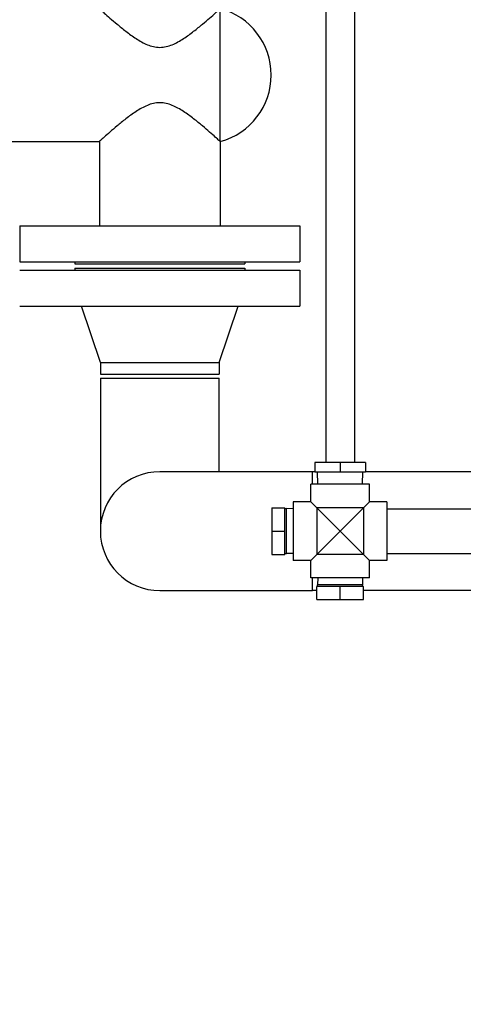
# Model space of a CAD drawing. Header units: inches. Extents: x 24 to 1128, y -94 to 748.
# Tile 402 of 573: x 433 to 446, y 556 to 585. Entities that reach past the tile are written whole.
import ezdxf

# ---------------------------------------------------------------- set-up
doc = ezdxf.new("R2010")
doc.units = ezdxf.units.IN
doc.header["$LTSCALE"] = 32
doc.header["$MEASUREMENT"] = 0
doc.layers.add('Dimension (ANSI)', color=7, linetype='Continuous', lineweight=25)
doc.layers.add('Visible (ANSI)', color=7, linetype='Continuous', lineweight=30)
doc.styles.add('Note Text (ANSI)', font='tahoma.ttf')
doc.dimstyles.new('Architectural (ANSI)', dxfattribs={"dimscale": 32, "dimtxt": 0.125, "dimasz": 0.098425, "dimexe": 0.125, "dimexo": 0.0625, "dimgap": 0.031496, "dimtad": 0, "dimtih": 1, "dimtoh": 1, "dimdec": 4, "dimrnd": 1e-08, "dimzin": 3, "dimdsep": 46, "dimlunit": 4, "dimtxsty": 'Note Text (ANSI)', "dimcen": 0.09, "dimdle": 0.393701, "dimclrd": 256, "dimclre": 256, "dimclrt": 256, "dimadec": 0, "dimazin": 3, "dimtfac": 0.96, "dimtofl": 0, "dimtmove": 0, "dimatfit": 3, "dimfxl": 1, "dimfrac": 2, "dimtolj": 1, "dimtzin": 12, "dimlwd": -1, "dimlwe": -1, "dimarcsym": 0})

# ---------------------------------------------------------------- blocks, each defined once
blk = doc.blocks.new('*D22')
at = {"layer": 'Defpoints', "color": 0, "transparency": 16777216}
for p in [(438.48, 699.411), (351.857, 463.849), (472.383, 463.849)]:
    blk.add_point(p, dxfattribs=at)
at = {"layer": 'Dimension (ANSI)', "transparency": 16777216}
for p, q in [((436.48, 699.411), (347.857, 699.411)), ((351.857, 696.261), (351.857, 597.163)), ((351.857, 466.999), (351.857, 590.097)), ((470.383, 463.849), (347.857, 463.849))]:
    blk.add_line(p, q, dxfattribs=at)
for points in [[(351.332, 696.261), (352.382, 696.261), (351.857, 699.411)], [(351.332, 466.999), (352.382, 466.999), (351.857, 463.849)]]:
    blk.add_solid(points, dxfattribs=at)
at = {"layer": 'Dimension (ANSI)', "transparency": 16777216, "insert": (338.708, 596.155), "char_height": 4, "attachment_point": 1, "style": 'Note Text (ANSI)'}
blk.add_mtext('\\A1;19\'-7 9/16"', dxfattribs=at)

msp = doc.modelspace()

# ---------------------------------------------------------------- linework, layer by layer
at = {"layer": 'Visible (ANSI)'}
for p, q in [((442.40227, 593.41152), (442.40227, 571.68325)), ((443.24227, 593.41152), (443.24227, 571.68325)), ((439.29339, 581.13352), (439.29339, 585.04952)), ((432.26839, 581.13352), (435.73339, 581.13352)), ((435.73339, 581.13352), (435.73339, 578.65152)), ((439.29339, 581.13352), (439.29339, 578.65152)), ((433.38839, 578.65152), (441.63839, 578.65152)), ((433.38839, 578.65152), (433.38839, 577.59152)), ((441.63839, 578.65152), (441.63839, 577.59152)), ((433.38839, 577.59152), (441.63839, 577.59152)), ((435.01339, 577.59152), (435.01339, 577.53152)), ((440.01339, 577.59152), (440.01339, 577.53152)), ((433.38839, 577.34652), (441.63839, 577.34652)), ((435.01339, 577.53152), (440.01339, 577.53152)), ((435.01339, 577.40652), (440.01339, 577.40652)), ((435.01339, 577.40652), (435.01339, 577.34652)), ((440.01339, 577.40652), (440.01339, 577.34652)), ((441.63839, 577.34652), (441.63839, 576.28652)), ((433.38839, 576.28652), (441.63839, 576.28652)), ((435.76339, 574.62652), (435.20339, 576.28652)), ((439.26339, 574.62652), (439.82339, 576.28652)), ((435.76339, 574.62652), (439.26339, 574.62652)), ((435.76339, 574.62652), (435.76339, 574.28652)), ((439.26339, 574.62652), (439.26339, 574.28652)), ((435.76339, 574.28652), (439.26339, 574.28652)), ((435.76339, 574.16152), (439.26339, 574.16152)), ((435.76339, 574.16152), (435.76339, 569.66152)), ((439.26339, 571.41152), (439.26339, 574.16152)), ((442.07424, 571.68325), (442.07424, 571.40766)), ((442.82227, 571.68325), (442.07424, 571.68325)), ((442.82227, 571.68325), (442.82227, 571.40766)), ((443.5703, 571.68325), (442.82227, 571.68325)), ((443.5703, 571.68325), (443.5703, 571.40766)), ((442.01339, 571.41152), (437.51339, 571.41152)), ((442.01339, 571.04152), (442.01339, 571.41152)), ((442.01339, 571.04152), (442.01339, 571.41152)), ((442.07424, 571.41152), (442.01339, 571.41152)), ((442.07424, 571.40766), (442.82227, 571.40766)), ((442.16492, 571.04152), (442.15348, 571.40766)), ((442.82227, 571.40766), (443.5703, 571.40766)), ((443.47962, 571.04152), (443.49106, 571.40766)), ((451.01339, 571.41152), (443.5703, 571.41152)), ((443.68327, 571.04152), (441.96127, 571.04152)), ((441.96127, 570.52252), (441.96127, 571.04152)), ((443.68327, 570.52252), (443.68327, 571.04152)), ((440.81227, 570.35152), (441.19227, 570.35152)), ((440.81227, 570.35152), (440.81227, 569.66152)), ((441.19227, 569.66152), (441.19227, 570.35152)), ((441.19227, 570.32489), (441.24562, 570.32489)), ((441.24562, 568.99814), (441.24562, 570.32489)), ((441.44227, 570.31874), (441.24562, 570.32489)), ((441.44227, 570.52252), (441.44227, 568.80052)), ((441.96127, 570.52252), (441.44227, 570.52252)), ((442.13827, 570.34552), (441.96127, 570.52252)), ((442.13827, 570.34552), (442.13827, 568.97752)), ((442.82227, 569.66152), (442.13827, 570.34552)), ((443.50627, 570.34552), (442.13827, 570.34552)), ((443.50627, 570.34552), (442.82227, 569.66152)), ((443.68327, 570.52252), (443.50627, 570.34552)), ((443.50627, 570.34552), (443.50627, 568.97752)), ((444.20227, 570.52252), (443.68327, 570.52252)), ((444.20227, 570.52252), (444.20227, 568.80052)), ((444.20227, 570.31902), (457.59866, 570.31902)), ((440.81227, 569.66152), (441.19227, 569.66152)), ((440.81227, 569.66152), (440.81227, 568.97152)), ((441.19227, 568.97152), (441.19227, 569.66152)), ((442.13827, 568.97752), (442.82227, 569.66152)), ((442.82227, 569.66152), (443.50627, 568.97752)), ((440.81227, 568.97152), (441.19227, 568.97152)), ((441.19227, 568.99814), (441.24562, 568.99814)), ((441.44227, 569.00429), (441.24562, 568.99814)), ((441.96127, 568.80052), (442.13827, 568.97752)), ((443.50627, 568.97752), (442.13827, 568.97752)), ((443.50627, 568.97752), (443.68327, 568.80052)), ((444.20227, 569.00402), (457.59866, 569.00402)), ((441.96127, 568.80052), (441.44227, 568.80052)), ((441.96127, 568.28152), (441.96127, 568.80052)), ((444.20227, 568.80052), (443.68327, 568.80052)), ((443.68327, 568.28152), (443.68327, 568.80052)), ((443.68327, 568.28152), (441.96127, 568.28152)), ((442.01339, 567.91152), (442.01339, 568.28152)), ((442.01339, 567.91152), (442.01339, 568.28152)), ((442.16505, 568.28152), (442.1589, 568.08486)), ((443.4795, 568.28152), (443.48564, 568.08486)), ((442.82227, 568.03152), (442.13227, 568.03152)), ((442.13227, 567.65152), (442.13227, 568.03152)), ((443.48564, 568.08486), (442.1589, 568.08486)), ((442.1589, 568.03152), (442.1589, 568.08486)), ((443.51227, 568.03152), (442.82227, 568.03152)), ((442.82227, 567.65152), (442.82227, 568.03152)), ((443.48564, 568.03152), (443.48564, 568.08486)), ((443.51227, 567.65152), (443.51227, 568.03152)), ((437.51339, 567.91152), (442.01339, 567.91152)), ((442.13227, 567.91152), (442.01339, 567.91152)), ((451.01339, 567.91152), (443.51227, 567.91152)), ((442.13227, 567.65152), (442.82227, 567.65152)), ((442.82227, 567.65152), (443.51227, 567.65152))]:
    msp.add_line(p, q, dxfattribs=at)
for centre, radius, start, end in [((438.76547, 583.09152), 2.02792, 285.089427, 74.910573), ((437.51339, 569.66152), 1.75, 90, 270), ((437.51339, 569.66152), 1.75, 90, 270)]:
    msp.add_arc(centre, radius, start, end, dxfattribs=at)
for points, knots in [([(435.73339, 585.04952), (435.73339, 585.04952), (435.74577, 585.03825), (435.79501, 584.99365), (435.83185, 584.96034), (435.92577, 584.87631), (435.98293, 584.82551), (436.11086, 584.71371), (436.18163, 584.65273), (436.33408, 584.52479), (436.42211, 584.45265), (436.61098, 584.30648), (436.71174, 584.23239), (436.92254, 584.09553), (437.03211, 584.03278), (437.26229, 583.93851), (437.38293, 583.90721), (437.64386, 583.90721), (437.7645, 583.93851), (437.99468, 584.03278), (438.10425, 584.09553), (438.31505, 584.23239), (438.41581, 584.30648), (438.60468, 584.45265), (438.69271, 584.52479), (438.84516, 584.65273), (438.91593, 584.71371), (439.04386, 584.82551), (439.10102, 584.87631), (439.19494, 584.96034), (439.23178, 584.99365), (439.28102, 585.03825), (439.29339, 585.04952), (439.29339, 585.04952)], [38.20676081, 38.20676081, 38.20676081, 38.20676081, 39.12296647, 39.12296647, 40.03917212, 40.03917212, 40.95537778, 40.95537778, 41.87158343, 41.87158343, 42.86571582, 42.86571582, 43.8598482, 43.8598482, 44.85398059, 44.85398059, 45.84811297, 45.84811297, 46.84224536, 46.84224536, 47.83637774, 47.83637774, 48.83051013, 48.83051013, 49.82464251, 49.82464251, 50.74084817, 50.74084817, 51.65705382, 51.65705382, 52.57325948, 52.57325948, 53.48946514, 53.48946514, 53.48946514, 53.48946514]), ([(439.29339, 581.13352), (439.29339, 581.13352), (439.28102, 581.14478), (439.23178, 581.18938), (439.19494, 581.22269), (439.10102, 581.30672), (439.04386, 581.35752), (438.91593, 581.46932), (438.84516, 581.5303), (438.69271, 581.65824), (438.60468, 581.73038), (438.41581, 581.87655), (438.31505, 581.95064), (438.10425, 582.0875), (437.99468, 582.15025), (437.7645, 582.24452), (437.64386, 582.27582), (437.38293, 582.27582), (437.26229, 582.24452), (437.03211, 582.15025), (436.92254, 582.0875), (436.71174, 581.95064), (436.61098, 581.87655), (436.42211, 581.73038), (436.33408, 581.65824), (436.18163, 581.5303), (436.11086, 581.46932), (435.98293, 581.35752), (435.92577, 581.30672), (435.83185, 581.22269), (435.79501, 581.18938), (435.74577, 581.14478), (435.73339, 581.13352), (435.73339, 581.13352)], [7.64135216, 7.64135216, 7.64135216, 7.64135216, 8.55755782, 8.55755782, 9.47376347, 9.47376347, 10.38996913, 10.38996913, 11.30617479, 11.30617479, 12.30030717, 12.30030717, 13.29443955, 13.29443955, 14.28857194, 14.28857194, 15.28270432, 15.28270432, 16.27683671, 16.27683671, 17.27096909, 17.27096909, 18.26510148, 18.26510148, 19.25923386, 19.25923386, 20.17543952, 20.17543952, 21.09164518, 21.09164518, 22.00785083, 22.00785083, 22.92405649, 22.92405649, 22.92405649, 22.92405649])]:
    msp.add_open_spline(points, degree=3, knots=knots, dxfattribs=at)

# ---------------------------------------------------------------- dimensions: what is measured, and where the dimension line sits
at = {"layer": 'Dimension (ANSI)'}
dim = msp.add_linear_dim(base=(351.85681, 463.84902), p1=(438.47989, 699.41052), p2=(472.38339, 463.84902), angle=270, dimstyle='Architectural (ANSI)', override={"dimgap": 0.031496, "dimdec": 4, "dimlfac": 1, "dimtol": 0, "dimlim": 0, "dimtp": 0, "dimtm": 0, "dimtdec": 2, "dimatfit": 1}, dxfattribs=at)
dim.commit()
dim.dimension.update_dxf_attribs({"geometry": '*D22', "text_midpoint": (351.85681, 593.62977), "dimtype": 160})

doc.saveas('drawing.dxf')
